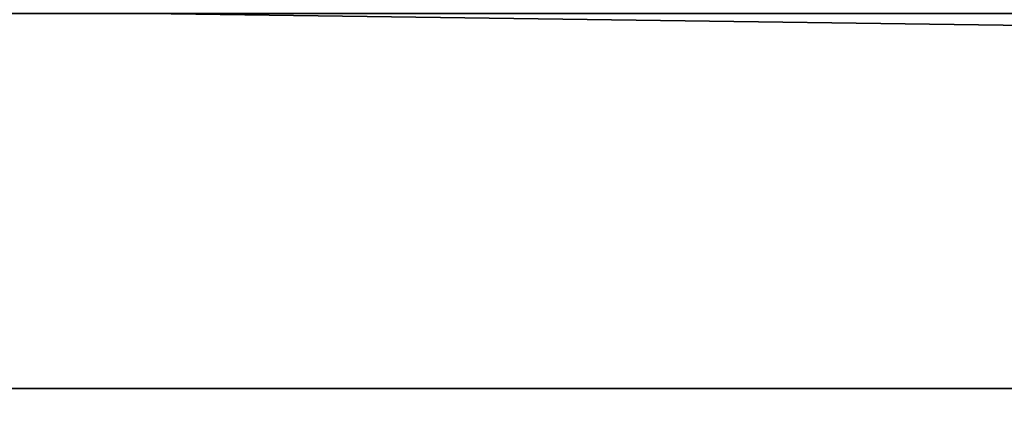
# Model space of a CAD drawing. Header units: millimetres. Extents: x -603 to 3703, y -121 to 193.
# Tile 746 of 1056: x 2486 to 2523, y -49 to -34. Entities that reach past the tile are written whole.
import ezdxf

# ---------------------------------------------------------------- set-up
doc = ezdxf.new("R2010")
doc.units = ezdxf.units.MM
doc.layers.add('151', color=7, linetype='Continuous', true_color=0xffffff)

# ---------------------------------------------------------------- blocks, each defined once
blk = doc.blocks.new('UG_SURFACE_120')
at = {"layer": '151', "color": 35, "linetype": 'Continuous', "lineweight": 35}
for points in [[(3522, -48), (2478, -48), (2478, -34), (2491, -34)], [(3522, -50, 2032), (3522, -34, 2032), (2478, -34, 2032), (2478, -50, 2032)], [(3522, -48), (2491, -34), (3509, -34)], [(2478, -50, 2), (2478, -48), (3522, -48), (3522, -50, 2)]]:
    blk.add_3dface(points, dxfattribs=at)

msp = doc.modelspace()

# ---------------------------------------------------------------- linework, layer by layer
at = {"layer": '151', "color": 35, "linetype": 'Continuous', "lineweight": 35}
msp.add_line((2478, -48), (3522, -48), dxfattribs=at)

# ---------------------------------------------------------------- block references
msp.add_blockref('UG_SURFACE_120', (0, 0), dxfattribs=at)

doc.saveas('drawing.dxf')
